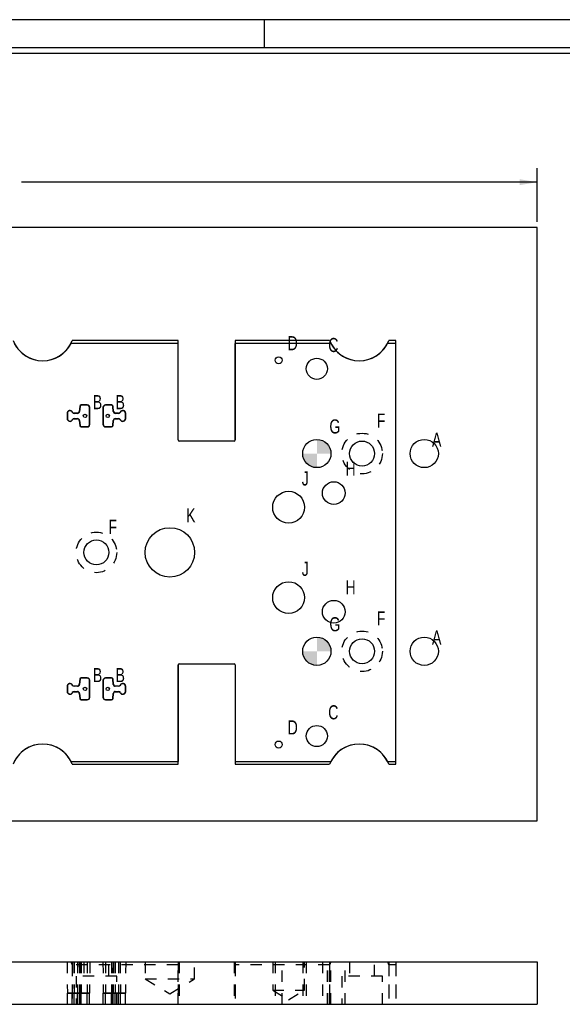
# Model space of a CAD drawing. Header units: inches. Extents: x 1802 to 2468, y -208 to -72.
# Tile 523 of 595: x 2332.84 to 2337.64, y -143.26 to -134.55. Entities that reach past the tile are written whole.
import ezdxf

# ---------------------------------------------------------------- set-up
doc = ezdxf.new("R2010")
doc.units = ezdxf.units.IN
doc.header["$LTSCALE"] = 0.5
doc.header["$MEASUREMENT"] = 0
doc.linetypes.add('HIDDEN', pattern=[0.225, 0.15, -0.075])
for name, color, linetype in [('SID-M-D', 42, 'Continuous'), ('SID-M-F', 202, 'Continuous'), ('SID-M-H', 4, 'HIDDEN'), ('SID-M-M', 233, 'Continuous'), ('SID-M-S', 105, 'Continuous')]:
    doc.layers.add(name, color=color, linetype=linetype)
doc.styles.add('SLDTEXTSTYLE0', font='TXT', dxfattribs={"width": 0.595745})

# ---------------------------------------------------------------- blocks, each defined once
blk = doc.blocks.new('*U9')
at = {"layer": 'SID-M-S'}
for p, q in [((0, 22.55), (-34, 22.55)), ((-17, 22.55), (-17, 22.3)), ((0, 22.3), (-34, 22.3)), ((0, 22.25), (-34, 22.25))]:
    blk.add_line(p, q, dxfattribs=at)

msp = doc.modelspace()

# ---------------------------------------------------------------- hatches: boundary and pattern name
at = {"layer": 'SID-M-F'}
h = msp.add_hatch(color=256, dxfattribs=at)
edge = h.paths.add_edge_path(flags=0)
edge.add_arc((2335.46759, -138.3857), 0.125, 0, 90)
edge.add_line((2335.46759, -138.2607), (2335.46759, -138.3857))
edge.add_line((2335.46759, -138.3857), (2335.59259, -138.3857))
h = msp.add_hatch(color=256, dxfattribs=at)
edge = h.paths.add_edge_path(flags=0)
edge.add_arc((2335.46759, -138.3857), 0.125, 180, 270)
edge.add_line((2335.46759, -138.5107), (2335.46759, -138.3857))
edge.add_line((2335.46759, -138.3857), (2335.34259, -138.3857))
h = msp.add_hatch(color=256, dxfattribs=at)
edge = h.paths.add_edge_path(flags=0)
edge.add_arc((2335.46759, -140.1357), 0.125, 0, 90)
edge.add_line((2335.46759, -140.0107), (2335.46759, -140.1357))
edge.add_line((2335.46759, -140.1357), (2335.59259, -140.1357))
h = msp.add_hatch(color=256, dxfattribs=at)
edge = h.paths.add_edge_path(flags=0)
edge.add_arc((2335.46759, -140.1357), 0.125, 180, 270)
edge.add_line((2335.46759, -140.2607), (2335.46759, -140.1357))
edge.add_line((2335.46759, -140.1357), (2335.34259, -140.1357))

# ---------------------------------------------------------------- linework, layer by layer
at = {"layer": 'SID-M-D'}
for p, q in [((2337.41759, -136.3357), (2337.41759, -135.85955)), ((2337.41759, -135.98455), (2332.85565, -135.98455))]:
    msp.add_line(p, q, dxfattribs=at)
msp.add_solid([(2337.41759, -135.98455), (2337.26159, -135.95855), (2337.26159, -136.01055)], dxfattribs=at)
at = {"layer": 'SID-M-H'}
for p, q in [((2333.25849, -142.88428), (2333.26089, -143.15928)), ((2333.30682, -142.88428), (2333.3047, -143.15928)), ((2333.30682, -142.88428), (2333.3047, -143.15928)), ((2333.30682, -142.88428), (2333.3047, -143.15928)), ((2333.30682, -142.88428), (2333.3047, -143.15928)), ((2333.30477, -142.88428), (2333.30477, -143.25928)), ((2333.30477, -142.90928), (2333.30477, -143.25928)), ((2334.24009, -142.90928), (2333.30477, -142.90928)), ((2333.32159, -142.88428), (2333.32159, -143.15928)), ((2333.32159, -142.88428), (2333.32159, -143.15928)), ((2333.32159, -142.88428), (2333.32159, -143.15928)), ((2333.32159, -142.88428), (2333.32159, -143.15928)), ((2333.35007, -142.88428), (2333.35007, -143.15928)), ((2333.35007, -142.88428), (2333.35007, -143.15928)), ((2333.35007, -142.88428), (2333.35007, -143.15928)), ((2333.35007, -142.88428), (2333.35007, -143.15928)), ((2333.3667, -142.88428), (2333.36909, -143.15928)), ((2333.3667, -142.88428), (2333.36909, -143.15928)), ((2333.3667, -142.88428), (2333.36909, -143.15928)), ((2333.3667, -142.88428), (2333.36909, -143.15928)), ((2333.3706, -142.88428), (2333.37299, -143.15928)), ((2333.3706, -142.88428), (2333.37299, -143.15928)), ((2333.3706, -142.88428), (2333.37299, -143.15928)), ((2333.3706, -142.88428), (2333.37299, -143.15928)), ((2333.38355, -142.88428), (2333.38355, -143.15928)), ((2333.38355, -142.88428), (2333.38355, -143.15928)), ((2333.38355, -142.88428), (2333.38355, -143.15928)), ((2333.38355, -142.88428), (2333.38355, -143.15928)), ((2333.40709, -142.88428), (2333.40709, -143.00928)), ((2333.43649, -142.88428), (2333.43649, -143.15928)), ((2333.43649, -142.88428), (2333.43649, -143.15928)), ((2333.43649, -142.88428), (2333.43649, -143.15928)), ((2333.43649, -142.88428), (2333.43649, -143.15928)), ((2333.45949, -142.88428), (2333.45709, -143.15928)), ((2333.5757, -142.88428), (2333.5781, -143.15928)), ((2333.5987, -142.88428), (2333.5987, -143.15928)), ((2333.5987, -142.88428), (2333.5987, -143.15928)), ((2333.5987, -142.88428), (2333.5987, -143.15928)), ((2333.5987, -142.88428), (2333.5987, -143.15928)), ((2333.62809, -143.00928), (2333.62809, -142.88428)), ((2333.65164, -142.88428), (2333.65164, -143.15928)), ((2333.65164, -142.88428), (2333.65164, -143.15928)), ((2333.65164, -142.88428), (2333.65164, -143.15928)), ((2333.65164, -142.88428), (2333.65164, -143.15928)), ((2333.66459, -142.88428), (2333.6622, -143.15928)), ((2333.66459, -142.88428), (2333.6622, -143.15928)), ((2333.66459, -142.88428), (2333.6622, -143.15928)), ((2333.66459, -142.88428), (2333.6622, -143.15928)), ((2333.66849, -142.88428), (2333.6661, -143.15928)), ((2333.66849, -142.88428), (2333.6661, -143.15928)), ((2333.66849, -142.88428), (2333.6661, -143.15928)), ((2333.66849, -142.88428), (2333.6661, -143.15928)), ((2333.68511, -142.88428), (2333.68511, -143.15928)), ((2333.68511, -142.88428), (2333.68511, -143.15928)), ((2333.68511, -142.88428), (2333.68511, -143.15928)), ((2333.68511, -142.88428), (2333.68511, -143.15928)), ((2333.71359, -142.88428), (2333.71359, -143.15928)), ((2333.71359, -142.88428), (2333.71359, -143.15928)), ((2333.71359, -142.88428), (2333.71359, -143.15928)), ((2333.71359, -142.88428), (2333.71359, -143.15928)), ((2333.72836, -142.88428), (2333.73049, -143.15928)), ((2333.72836, -142.88428), (2333.73049, -143.15928)), ((2333.72836, -142.88428), (2333.73049, -143.15928)), ((2333.72836, -142.88428), (2333.73049, -143.15928)), ((2333.7767, -142.88428), (2333.7743, -143.15928)), ((2333.94884, -142.88428), (2333.94884, -143.03428)), ((2334.24009, -142.88428), (2334.24009, -143.25928)), ((2334.24009, -143.25928), (2334.24009, -142.90928)), ((2334.25009, -142.88428), (2334.25009, -143.25928)), ((2334.25009, -142.88428), (2334.25009, -143.25928)), ((2334.25009, -142.88428), (2334.25009, -143.25928)), ((2334.25009, -142.88428), (2334.25009, -143.25928)), ((2334.38634, -143.03428), (2334.38634, -142.88428)), ((2334.73509, -142.88428), (2334.73509, -143.25928)), ((2334.73509, -142.88428), (2334.73509, -143.25928)), ((2334.73509, -142.88428), (2334.73509, -143.25928)), ((2334.73509, -142.88428), (2334.73509, -143.25928)), ((2334.74509, -142.88428), (2334.74509, -143.25928)), ((2334.74509, -142.90928), (2334.74509, -143.25928)), ((2335.58042, -142.90928), (2334.74509, -142.90928)), ((2335.07697, -142.88428), (2335.07697, -143.13428)), ((2335.09909, -142.88428), (2335.09909, -143.25928)), ((2335.16109, -143.25928), (2335.16109, -142.88428)), ((2335.34259, -142.88428), (2335.34259, -143.25928)), ((2335.35822, -143.13428), (2335.35822, -142.88428)), ((2335.37384, -142.88428), (2335.37384, -143.25928)), ((2335.51709, -142.88428), (2335.51709, -143.25928)), ((2335.56134, -143.25928), (2335.56134, -142.88428)), ((2335.58042, -142.88428), (2335.58042, -143.25928)), ((2335.58042, -143.25928), (2335.58042, -142.90928)), ((2335.59259, -143.25928), (2335.59259, -142.88428)), ((2335.71809, -143.25928), (2335.71809, -142.88428)), ((2335.75709, -142.88428), (2335.75709, -143.00928)), ((2335.97809, -143.00928), (2335.97809, -142.88428)), ((2336.10477, -142.88428), (2336.10477, -143.25928)), ((2336.10477, -142.90928), (2336.10477, -143.25928)), ((2336.16759, -142.90928), (2336.10477, -142.90928)), ((2336.16759, -142.88428), (2336.16759, -143.25928)), ((2336.16759, -142.90928), (2336.16759, -143.25928)), ((2333.69709, -143.00928), (2333.33809, -143.00928)), ((2333.33809, -143.00928), (2333.33809, -143.25928)), ((2333.69709, -143.25928), (2333.69709, -143.00928)), ((2333.94884, -143.03428), (2334.38634, -143.03428)), ((2333.94884, -143.03428), (2334.16759, -143.16572)), ((2334.16759, -143.16572), (2334.38634, -143.03428)), ((2336.04709, -143.00928), (2335.68809, -143.00928)), ((2335.68809, -143.00928), (2335.68809, -143.25928)), ((2336.04709, -143.25928), (2336.04709, -143.00928)), ((2335.07697, -143.13428), (2335.35822, -143.13428)), ((2335.07697, -143.13428), (2335.21759, -143.21878)), ((2335.21759, -143.21878), (2335.35822, -143.13428)), ((2333.26089, -143.15928), (2333.3047, -143.15928)), ((2333.26089, -143.25928), (2333.26089, -143.15928)), ((2333.3047, -143.15928), (2333.26089, -143.15928)), ((2333.26089, -143.15928), (2333.3047, -143.15928)), ((2333.3047, -143.15928), (2333.26089, -143.15928)), ((2333.3047, -143.25928), (2333.3047, -143.15928)), ((2333.3047, -143.15928), (2333.32159, -143.15928)), ((2333.3047, -143.25928), (2333.3047, -143.15928)), ((2333.32159, -143.15928), (2333.3047, -143.15928)), ((2333.3047, -143.25928), (2333.3047, -143.15928)), ((2333.3047, -143.15928), (2333.32159, -143.15928)), ((2333.3047, -143.25928), (2333.3047, -143.15928)), ((2333.32159, -143.15928), (2333.3047, -143.15928)), ((2333.32159, -143.15928), (2333.35007, -143.15928)), ((2333.32159, -143.25928), (2333.32159, -143.15928)), ((2333.32159, -143.25928), (2333.32159, -143.15928)), ((2333.35007, -143.15928), (2333.32159, -143.15928)), ((2333.32159, -143.15928), (2333.35007, -143.15928)), ((2333.32159, -143.25928), (2333.32159, -143.15928)), ((2333.32159, -143.25928), (2333.32159, -143.15928)), ((2333.35007, -143.15928), (2333.32159, -143.15928)), ((2333.35007, -143.15928), (2333.36909, -143.15928)), ((2333.35007, -143.25928), (2333.35007, -143.15928)), ((2333.35007, -143.25928), (2333.35007, -143.15928)), ((2333.36909, -143.15928), (2333.35007, -143.15928)), ((2333.35007, -143.15928), (2333.36909, -143.15928)), ((2333.35007, -143.25928), (2333.35007, -143.15928)), ((2333.35007, -143.25928), (2333.35007, -143.15928)), ((2333.36909, -143.15928), (2333.35007, -143.15928)), ((2333.36909, -143.15928), (2333.37299, -143.15928)), ((2333.36909, -143.25928), (2333.36909, -143.15928)), ((2333.36909, -143.25928), (2333.36909, -143.15928)), ((2333.37299, -143.15928), (2333.36909, -143.15928)), ((2333.36909, -143.15928), (2333.37299, -143.15928)), ((2333.36909, -143.25928), (2333.36909, -143.15928)), ((2333.36909, -143.25928), (2333.36909, -143.15928)), ((2333.37299, -143.15928), (2333.36909, -143.15928)), ((2333.37299, -143.15928), (2333.38355, -143.15928)), ((2333.37299, -143.25928), (2333.37299, -143.15928)), ((2333.37299, -143.25928), (2333.37299, -143.15928)), ((2333.38355, -143.15928), (2333.37299, -143.15928)), ((2333.37299, -143.15928), (2333.38355, -143.15928)), ((2333.37299, -143.25928), (2333.37299, -143.15928)), ((2333.37299, -143.25928), (2333.37299, -143.15928)), ((2333.38355, -143.15928), (2333.37299, -143.15928)), ((2333.38355, -143.15928), (2333.43649, -143.15928)), ((2333.38355, -143.25928), (2333.38355, -143.15928)), ((2333.38355, -143.25928), (2333.38355, -143.15928)), ((2333.43649, -143.15928), (2333.38355, -143.15928)), ((2333.38355, -143.25928), (2333.38355, -143.15928)), ((2333.38355, -143.15928), (2333.43649, -143.15928)), ((2333.38355, -143.25928), (2333.38355, -143.15928)), ((2333.43649, -143.15928), (2333.38355, -143.15928)), ((2333.43649, -143.15928), (2333.45709, -143.15928)), ((2333.43649, -143.25928), (2333.43649, -143.15928)), ((2333.43649, -143.25928), (2333.43649, -143.15928)), ((2333.45709, -143.15928), (2333.43649, -143.15928)), ((2333.43649, -143.15928), (2333.45709, -143.15928)), ((2333.43649, -143.25928), (2333.43649, -143.15928)), ((2333.43649, -143.25928), (2333.43649, -143.15928)), ((2333.45709, -143.15928), (2333.43649, -143.15928)), ((2333.45709, -143.25928), (2333.45709, -143.15928)), ((2333.5781, -143.15928), (2333.5987, -143.15928)), ((2333.5781, -143.25928), (2333.5781, -143.15928)), ((2333.5987, -143.15928), (2333.5781, -143.15928)), ((2333.5781, -143.15928), (2333.5987, -143.15928)), ((2333.5987, -143.15928), (2333.5781, -143.15928)), ((2333.5987, -143.15928), (2333.65164, -143.15928)), ((2333.5987, -143.25928), (2333.5987, -143.15928)), ((2333.5987, -143.25928), (2333.5987, -143.15928)), ((2333.65164, -143.15928), (2333.5987, -143.15928)), ((2333.5987, -143.15928), (2333.65164, -143.15928)), ((2333.5987, -143.25928), (2333.5987, -143.15928)), ((2333.5987, -143.25928), (2333.5987, -143.15928)), ((2333.65164, -143.15928), (2333.5987, -143.15928)), ((2333.65164, -143.15928), (2333.6622, -143.15928)), ((2333.65164, -143.25928), (2333.65164, -143.15928)), ((2333.65164, -143.25928), (2333.65164, -143.15928)), ((2333.6622, -143.15928), (2333.65164, -143.15928)), ((2333.65164, -143.25928), (2333.65164, -143.15928)), ((2333.65164, -143.15928), (2333.6622, -143.15928)), ((2333.6622, -143.15928), (2333.65164, -143.15928)), ((2333.65164, -143.25928), (2333.65164, -143.15928)), ((2333.6622, -143.15928), (2333.6661, -143.15928)), ((2333.6622, -143.25928), (2333.6622, -143.15928)), ((2333.6622, -143.25928), (2333.6622, -143.15928)), ((2333.6661, -143.15928), (2333.6622, -143.15928)), ((2333.6622, -143.15928), (2333.6661, -143.15928)), ((2333.6622, -143.25928), (2333.6622, -143.15928)), ((2333.6622, -143.25928), (2333.6622, -143.15928)), ((2333.6661, -143.15928), (2333.6622, -143.15928)), ((2333.6661, -143.15928), (2333.68511, -143.15928)), ((2333.6661, -143.25928), (2333.6661, -143.15928)), ((2333.6661, -143.25928), (2333.6661, -143.15928)), ((2333.68511, -143.15928), (2333.6661, -143.15928)), ((2333.6661, -143.15928), (2333.68511, -143.15928)), ((2333.6661, -143.25928), (2333.6661, -143.15928)), ((2333.6661, -143.25928), (2333.6661, -143.15928)), ((2333.68511, -143.15928), (2333.6661, -143.15928)), ((2333.68511, -143.15928), (2333.71359, -143.15928)), ((2333.68511, -143.25928), (2333.68511, -143.15928)), ((2333.68511, -143.25928), (2333.68511, -143.15928)), ((2333.71359, -143.15928), (2333.68511, -143.15928)), ((2333.68511, -143.15928), (2333.71359, -143.15928)), ((2333.68511, -143.25928), (2333.68511, -143.15928)), ((2333.68511, -143.25928), (2333.68511, -143.15928)), ((2333.71359, -143.15928), (2333.68511, -143.15928)), ((2333.71359, -143.15928), (2333.73049, -143.15928)), ((2333.71359, -143.25928), (2333.71359, -143.15928)), ((2333.71359, -143.25928), (2333.71359, -143.15928)), ((2333.73049, -143.15928), (2333.71359, -143.15928)), ((2333.71359, -143.15928), (2333.73049, -143.15928)), ((2333.71359, -143.25928), (2333.71359, -143.15928)), ((2333.71359, -143.25928), (2333.71359, -143.15928)), ((2333.73049, -143.15928), (2333.71359, -143.15928)), ((2333.73049, -143.15928), (2333.7743, -143.15928)), ((2333.73049, -143.25928), (2333.73049, -143.15928)), ((2333.73049, -143.25928), (2333.73049, -143.15928)), ((2333.7743, -143.15928), (2333.73049, -143.15928)), ((2333.73049, -143.15928), (2333.7743, -143.15928)), ((2333.73049, -143.25928), (2333.73049, -143.15928)), ((2333.73049, -143.25928), (2333.73049, -143.15928)), ((2333.7743, -143.15928), (2333.73049, -143.15928)), ((2333.7743, -143.25928), (2333.7743, -143.15928))]:
    msp.add_line(p, q, dxfattribs=at)
for centre in [(2335.86759, -138.3857), (2333.51759, -139.2607), (2335.86759, -140.1357)]:
    msp.add_circle(centre, 0.1795, dxfattribs=at)
for centre, start, end in [((2333.04259, -143.01178), 21.353484, 26.931872), ((2335.84259, -143.01178), 153.068128, 158.646516), ((2335.84259, -143.01178), 21.353484, 26.931872)]:
    msp.add_arc(centre, 0.2815, start, end, dxfattribs=at)
at = {"layer": 'SID-M-M'}
for centre, radius in [((2333.41709, -138.05308), 0.015), ((2333.6181, -138.05308), 0.015), ((2336.41759, -138.3857), 0.125), ((2336.41759, -140.1357), 0.125), ((2333.41709, -140.46832), 0.015), ((2333.6181, -140.46832), 0.015)]:
    msp.add_circle(centre, radius, dxfattribs=at)
at = {"layer": 'SID-M-S'}
for p, q in [((2337.41759, -136.3857), (2327.91759, -136.3857)), ((2337.41759, -141.6357), (2337.41759, -136.3857)), ((2334.24009, -137.3857), (2333.30477, -137.3857)), ((2334.24009, -138.2657), (2334.24009, -137.3857)), ((2335.58042, -137.3857), (2334.74509, -137.3857)), ((2334.74509, -137.3857), (2334.74509, -138.2657)), ((2336.16759, -137.3857), (2336.10477, -137.3857)), ((2336.16759, -141.1357), (2336.16759, -137.3857)), ((2334.24009, -137.4107), (2333.29356, -137.4107)), ((2334.24009, -138.2657), (2334.24009, -137.4107)), ((2334.74509, -138.2657), (2334.74509, -137.4107)), ((2335.59162, -137.4107), (2334.74509, -137.4107)), ((2336.16759, -137.4107), (2336.09356, -137.4107)), ((2336.16759, -141.1107), (2336.16759, -137.4107)), ((2333.3706, -137.96795), (2333.3667, -138.01257)), ((2333.37299, -137.96816), (2333.36909, -138.01278)), ((2333.3706, -137.96795), (2333.37299, -137.96816)), ((2333.43649, -137.95608), (2333.38355, -137.95608)), ((2333.38355, -137.95608), (2333.38355, -137.95848)), ((2333.43649, -137.95848), (2333.38355, -137.95848)), ((2333.43649, -137.95608), (2333.43649, -137.95848)), ((2333.45949, -137.97908), (2333.45709, -137.97908)), ((2333.45709, -138.12708), (2333.45709, -137.97908)), ((2333.45949, -138.12708), (2333.45949, -137.97908)), ((2333.5757, -137.97908), (2333.5757, -138.12708)), ((2333.5757, -137.97908), (2333.5781, -137.97908)), ((2333.5781, -137.97908), (2333.5781, -138.12708)), ((2333.65164, -137.95608), (2333.5987, -137.95608)), ((2333.5987, -137.95608), (2333.5987, -137.95848)), ((2333.65164, -137.95848), (2333.5987, -137.95848)), ((2333.65164, -137.95608), (2333.65164, -137.95848)), ((2333.66459, -137.96795), (2333.6622, -137.96816)), ((2333.6661, -138.01278), (2333.6622, -137.96816)), ((2333.66849, -138.01257), (2333.66459, -137.96795)), ((2333.25849, -138.0308), (2333.25849, -138.07537)), ((2333.25849, -138.0308), (2333.26089, -138.0308)), ((2333.25849, -138.07537), (2333.26089, -138.07537)), ((2333.26089, -138.0308), (2333.26089, -138.07537)), ((2333.30682, -138.01887), (2333.3047, -138.01999)), ((2333.30682, -138.0873), (2333.3047, -138.08618)), ((2333.35007, -138.0278), (2333.32159, -138.0278)), ((2333.32159, -138.0278), (2333.32159, -138.0302)), ((2333.35007, -138.0302), (2333.32159, -138.0302)), ((2333.32159, -138.07837), (2333.32159, -138.07597)), ((2333.32159, -138.07597), (2333.35007, -138.07597)), ((2333.32159, -138.07837), (2333.35007, -138.07837)), ((2333.35007, -138.0278), (2333.35007, -138.0302)), ((2333.35007, -138.07837), (2333.35007, -138.07597)), ((2333.3667, -138.01257), (2333.36909, -138.01278)), ((2333.66849, -138.01257), (2333.6661, -138.01278)), ((2333.71359, -138.0278), (2333.68511, -138.0278)), ((2333.68511, -138.0278), (2333.68511, -138.0302)), ((2333.71359, -138.0302), (2333.68511, -138.0302)), ((2333.68511, -138.07837), (2333.68511, -138.07597)), ((2333.68511, -138.07597), (2333.71359, -138.07597)), ((2333.68511, -138.07837), (2333.71359, -138.07837)), ((2333.71359, -138.0278), (2333.71359, -138.0302)), ((2333.71359, -138.07837), (2333.71359, -138.07597)), ((2333.72836, -138.01887), (2333.73049, -138.01999)), ((2333.72836, -138.0873), (2333.73049, -138.08618)), ((2333.7767, -138.0308), (2333.7743, -138.0308)), ((2333.7743, -138.07537), (2333.7743, -138.0308)), ((2333.7767, -138.07537), (2333.7743, -138.07537)), ((2333.7767, -138.07537), (2333.7767, -138.0308)), ((2333.3667, -138.0936), (2333.36909, -138.09339)), ((2333.3667, -138.0936), (2333.3706, -138.13822)), ((2333.36909, -138.09339), (2333.37299, -138.13801)), ((2333.3706, -138.13822), (2333.37299, -138.13801)), ((2333.38355, -138.15008), (2333.38355, -138.14768)), ((2333.38355, -138.14768), (2333.43649, -138.14768)), ((2333.38355, -138.15008), (2333.43649, -138.15008)), ((2333.43649, -138.15008), (2333.43649, -138.14768)), ((2333.45949, -138.12708), (2333.45709, -138.12708)), ((2333.5757, -138.12708), (2333.5781, -138.12708)), ((2333.5987, -138.15008), (2333.5987, -138.14768)), ((2333.5987, -138.14768), (2333.65164, -138.14768)), ((2333.5987, -138.15008), (2333.65164, -138.15008)), ((2333.65164, -138.15008), (2333.65164, -138.14768)), ((2333.6622, -138.13801), (2333.6661, -138.09339)), ((2333.66459, -138.13822), (2333.6622, -138.13801)), ((2333.66459, -138.13822), (2333.66849, -138.0936)), ((2333.66849, -138.0936), (2333.6661, -138.09339)), ((2334.73509, -138.2757), (2334.25009, -138.2757)), ((2334.73509, -138.2757), (2334.25009, -138.2757)), ((2334.24009, -141.1357), (2334.24009, -140.2557)), ((2334.24009, -140.2557), (2334.24009, -141.1107)), ((2334.25009, -140.2457), (2334.73509, -140.2457)), ((2334.25009, -140.2457), (2334.73509, -140.2457)), ((2334.74509, -140.2557), (2334.74509, -141.1357)), ((2334.74509, -140.2557), (2334.74509, -141.1107)), ((2333.30682, -140.43411), (2333.3047, -140.43522)), ((2333.35007, -140.44303), (2333.32159, -140.44303)), ((2333.32159, -140.44303), (2333.32159, -140.44543)), ((2333.35007, -140.44303), (2333.35007, -140.44543)), ((2333.3706, -140.38319), (2333.3667, -140.4278)), ((2333.3667, -140.4278), (2333.36909, -140.42801)), ((2333.37299, -140.38339), (2333.36909, -140.42801)), ((2333.3706, -140.38319), (2333.37299, -140.38339)), ((2333.43649, -140.37132), (2333.38355, -140.37132)), ((2333.38355, -140.37132), (2333.38355, -140.37372)), ((2333.43649, -140.37372), (2333.38355, -140.37372)), ((2333.43649, -140.37132), (2333.43649, -140.37372)), ((2333.45949, -140.39432), (2333.45709, -140.39432)), ((2333.45709, -140.54232), (2333.45709, -140.39432)), ((2333.45949, -140.54232), (2333.45949, -140.39432)), ((2333.5757, -140.39432), (2333.5757, -140.54232)), ((2333.5757, -140.39432), (2333.5781, -140.39432)), ((2333.5781, -140.39432), (2333.5781, -140.54232)), ((2333.65164, -140.37132), (2333.5987, -140.37132)), ((2333.5987, -140.37132), (2333.5987, -140.37372)), ((2333.65164, -140.37372), (2333.5987, -140.37372)), ((2333.65164, -140.37132), (2333.65164, -140.37372)), ((2333.66459, -140.38319), (2333.6622, -140.38339)), ((2333.6661, -140.42801), (2333.6622, -140.38339)), ((2333.66849, -140.4278), (2333.66459, -140.38319)), ((2333.66849, -140.4278), (2333.6661, -140.42801)), ((2333.71359, -140.44303), (2333.68511, -140.44303)), ((2333.68511, -140.44303), (2333.68511, -140.44543)), ((2333.71359, -140.44303), (2333.71359, -140.44543)), ((2333.72836, -140.43411), (2333.73049, -140.43522)), ((2333.25849, -140.44603), (2333.25849, -140.49061)), ((2333.25849, -140.44603), (2333.26089, -140.44603)), ((2333.25849, -140.49061), (2333.26089, -140.49061)), ((2333.26089, -140.44603), (2333.26089, -140.49061)), ((2333.30682, -140.50253), (2333.3047, -140.50141)), ((2333.35007, -140.44543), (2333.32159, -140.44543)), ((2333.32159, -140.4936), (2333.32159, -140.49121)), ((2333.32159, -140.49121), (2333.35007, -140.49121)), ((2333.32159, -140.4936), (2333.35007, -140.4936)), ((2333.35007, -140.4936), (2333.35007, -140.49121)), ((2333.3667, -140.50884), (2333.36909, -140.50863)), ((2333.3667, -140.50884), (2333.3706, -140.55345)), ((2333.36909, -140.50863), (2333.37299, -140.55324)), ((2333.6622, -140.55324), (2333.6661, -140.50863)), ((2333.66459, -140.55345), (2333.66849, -140.50884)), ((2333.66849, -140.50884), (2333.6661, -140.50863)), ((2333.71359, -140.44543), (2333.68511, -140.44543)), ((2333.68511, -140.4936), (2333.68511, -140.49121)), ((2333.68511, -140.49121), (2333.71359, -140.49121)), ((2333.68511, -140.4936), (2333.71359, -140.4936)), ((2333.71359, -140.4936), (2333.71359, -140.49121)), ((2333.72836, -140.50253), (2333.73049, -140.50141)), ((2333.7767, -140.44603), (2333.7743, -140.44603)), ((2333.7743, -140.49061), (2333.7743, -140.44603)), ((2333.7767, -140.49061), (2333.7743, -140.49061)), ((2333.7767, -140.49061), (2333.7767, -140.44603)), ((2333.3706, -140.55345), (2333.37299, -140.55324)), ((2333.38355, -140.56532), (2333.38355, -140.56292)), ((2333.38355, -140.56292), (2333.43649, -140.56292)), ((2333.38355, -140.56532), (2333.43649, -140.56532)), ((2333.43649, -140.56532), (2333.43649, -140.56292)), ((2333.45949, -140.54232), (2333.45709, -140.54232)), ((2333.5757, -140.54232), (2333.5781, -140.54232)), ((2333.5987, -140.56532), (2333.5987, -140.56292)), ((2333.5987, -140.56292), (2333.65164, -140.56292)), ((2333.5987, -140.56532), (2333.65164, -140.56532)), ((2333.65164, -140.56532), (2333.65164, -140.56292)), ((2333.66459, -140.55345), (2333.6622, -140.55324)), ((2333.29356, -141.1107), (2334.24009, -141.1107)), ((2333.30477, -141.1357), (2334.24009, -141.1357)), ((2334.74509, -141.1107), (2335.59162, -141.1107)), ((2334.74509, -141.1357), (2335.58042, -141.1357)), ((2336.09356, -141.1107), (2336.16759, -141.1107)), ((2336.10477, -141.1357), (2336.16759, -141.1357)), ((2327.91759, -141.6357), (2337.41759, -141.6357)), ((2327.91759, -142.88428), (2337.41759, -142.88428)), ((2337.41759, -142.88428), (2337.41759, -143.25928)), ((2327.91759, -143.25928), (2337.41759, -143.25928))]:
    msp.add_line(p, q, dxfattribs=at)
for centre, radius in [((2335.13009, -137.5607), 0.031), ((2335.46759, -137.6357), 0.09375), ((2335.46759, -138.3857), 0.125), ((2335.86759, -138.3857), 0.1105), ((2335.61759, -138.7357), 0.1005), ((2335.21759, -138.8607), 0.14062), ((2334.16759, -139.2607), 0.21875), ((2333.51759, -139.2607), 0.1105), ((2335.21759, -139.6607), 0.14062), ((2335.61759, -139.7857), 0.1005), ((2335.46759, -140.1357), 0.125), ((2335.86759, -140.1357), 0.1105), ((2335.46759, -140.8857), 0.09375), ((2335.13009, -140.9607), 0.031)]:
    msp.add_circle(centre, radius, dxfattribs=at)
for centre, radius, start, end in [((2333.04259, -137.2832), 0.2815, 201.353484, 338.646516), ((2335.84259, -137.2832), 0.2815, 201.353484, 338.646516), ((2333.04259, -137.2832), 0.2815, 206.931872, 333.068128), ((2335.84259, -137.2832), 0.2815, 206.931872, 333.068128), ((2333.38355, -137.96908), 0.013, 90, 175), ((2333.38355, -137.96908), 0.0106, 90, 175), ((2333.43649, -137.97908), 0.023, 0, 90), ((2333.43649, -137.97908), 0.0206, 0, 90), ((2333.5987, -137.97908), 0.023, 90, 180), ((2333.5987, -137.97908), 0.0206, 90, 180), ((2333.65164, -137.96908), 0.013, 5, 90), ((2333.65164, -137.96908), 0.0106, 5, 90), ((2333.28413, -138.0308), 0.02564, 27.717748, 180), ((2333.28413, -138.07537), 0.02564, 180, 332.282252), ((2333.28413, -138.0308), 0.02324, 27.717748, 180), ((2333.28413, -138.07537), 0.02324, 180, 332.282252), ((2333.32159, -138.01111), 0.01909, 207.717748, 270), ((2333.32159, -138.09506), 0.01909, 90, 152.282252), ((2333.32159, -138.01111), 0.01669, 207.717748, 270), ((2333.32159, -138.09506), 0.01669, 90, 152.282252), ((2333.35007, -138.01111), 0.01669, 270, 355), ((2333.35007, -138.01111), 0.01909, 270, 355), ((2333.35007, -138.09506), 0.01909, 5, 90), ((2333.35007, -138.09506), 0.01669, 5, 90), ((2333.68511, -138.01111), 0.01909, 185, 270), ((2333.68511, -138.09506), 0.01909, 90, 175), ((2333.68511, -138.01111), 0.01669, 185, 270), ((2333.68511, -138.09506), 0.01669, 90, 175), ((2333.71359, -138.01111), 0.01669, 270, 332.282252), ((2333.71359, -138.01111), 0.01909, 270, 332.282252), ((2333.71359, -138.09506), 0.01909, 27.717748, 90), ((2333.71359, -138.09506), 0.01669, 27.717748, 90), ((2333.75106, -138.0308), 0.02564, 0, 152.282252), ((2333.75106, -138.07537), 0.02564, 207.717748, 0), ((2333.75106, -138.0308), 0.02324, 0, 152.282252), ((2333.75106, -138.07537), 0.02324, 207.717748, 0), ((2333.38355, -138.13708), 0.013, 185, 270), ((2333.38355, -138.13708), 0.0106, 185, 270), ((2333.43649, -138.12708), 0.023, 270, 0), ((2333.43649, -138.12708), 0.0206, 270, 0), ((2333.5987, -138.12708), 0.023, 180, 270), ((2333.5987, -138.12708), 0.0206, 180, 270), ((2333.65164, -138.13708), 0.0106, 270, 355), ((2333.65164, -138.13708), 0.013, 270, 355), ((2334.25009, -138.2657), 0.01, 180, 270), ((2334.25009, -138.2657), 0.01, 180, 270), ((2334.73509, -138.2657), 0.01, 270, 0), ((2334.73509, -138.2657), 0.01, 270, 0), ((2334.25009, -140.2557), 0.01, 90, 180), ((2334.25009, -140.2557), 0.01, 90, 180), ((2334.73509, -140.2557), 0.01, 0, 90), ((2334.73509, -140.2557), 0.01, 0, 90), ((2333.28413, -140.44603), 0.02564, 27.717748, 180), ((2333.28413, -140.44603), 0.02324, 27.717748, 180), ((2333.32159, -140.42635), 0.01909, 207.717748, 270), ((2333.32159, -140.42635), 0.01669, 207.717748, 270), ((2333.35007, -140.42635), 0.01669, 270, 355), ((2333.35007, -140.42635), 0.01909, 270, 355), ((2333.38355, -140.38432), 0.013, 90, 175), ((2333.38355, -140.38432), 0.0106, 90, 175), ((2333.43649, -140.39432), 0.023, 0, 90), ((2333.43649, -140.39432), 0.0206, 0, 90), ((2333.5987, -140.39432), 0.023, 90, 180), ((2333.5987, -140.39432), 0.0206, 90, 180), ((2333.65164, -140.38432), 0.013, 5, 90), ((2333.65164, -140.38432), 0.0106, 5, 90), ((2333.68511, -140.42635), 0.01909, 185, 270), ((2333.68511, -140.42635), 0.01669, 185, 270), ((2333.71359, -140.42635), 0.01669, 270, 332.282252), ((2333.71359, -140.42635), 0.01909, 270, 332.282252), ((2333.75106, -140.44603), 0.02564, 0, 152.282252), ((2333.75106, -140.44603), 0.02324, 0, 152.282252), ((2333.28413, -140.49061), 0.02564, 180, 332.282252), ((2333.28413, -140.49061), 0.02324, 180, 332.282252), ((2333.32159, -140.51029), 0.01909, 90, 152.282252), ((2333.32159, -140.51029), 0.01669, 90, 152.282252), ((2333.35007, -140.51029), 0.01909, 5, 90), ((2333.35007, -140.51029), 0.01669, 5, 90), ((2333.68511, -140.51029), 0.01909, 90, 175), ((2333.68511, -140.51029), 0.01669, 90, 175), ((2333.71359, -140.51029), 0.01909, 27.717748, 90), ((2333.71359, -140.51029), 0.01669, 27.717748, 90), ((2333.75106, -140.49061), 0.02564, 207.717748, 0), ((2333.75106, -140.49061), 0.02324, 207.717748, 0), ((2333.38355, -140.55232), 0.013, 185, 270), ((2333.38355, -140.55232), 0.0106, 185, 270), ((2333.43649, -140.54232), 0.023, 270, 0), ((2333.43649, -140.54232), 0.0206, 270, 0), ((2333.5987, -140.54232), 0.023, 180, 270), ((2333.5987, -140.54232), 0.0206, 180, 270), ((2333.65164, -140.55232), 0.0106, 270, 355), ((2333.65164, -140.55232), 0.013, 270, 355), ((2333.04259, -141.2382), 0.2815, 21.353484, 158.646516), ((2333.04259, -141.2382), 0.2815, 26.931872, 153.068128), ((2335.84259, -141.2382), 0.2815, 21.353484, 158.646516), ((2335.84259, -141.2382), 0.2815, 26.931872, 153.068128)]:
    msp.add_arc(centre, radius, start, end, dxfattribs=at)

# ---------------------------------------------------------------- block references
at = {"layer": 'SID-M-D'}
msp.add_blockref('*U9', (2352.00183, -157.09685), dxfattribs=at)

# ---------------------------------------------------------------- texts
at = {"layer": 'SID-M-D', "style": 'SLDTEXTSTYLE0', "width": 0.75}
for s, p in [('D', (2335.2091, -137.47187)), ('C', (2335.56806, -137.4879)), ('B', (2333.48549, -137.99338)), ('B', (2333.6865, -137.99338)), ('G', (2335.57875, -138.20854)), ('F', (2335.99739, -138.15732)), ('A', (2336.486, -138.326)), ('H', (2335.72037, -138.58156)), ('J', (2335.33409, -138.66886)), ('K', (2334.31081, -138.99544)), ('F', (2333.62379, -139.09716)), ('J', (2335.33409, -139.46886)), ('H', (2335.72037, -139.63156)), ('G', (2335.57875, -139.95854)), ('F', (2335.99739, -139.90732)), ('A', (2336.486, -140.076)), ('B', (2333.48549, -140.40862)), ('B', (2333.6865, -140.40862)), ('C', (2335.56806, -140.7379)), ('D', (2335.2091, -140.87187))]:
    msp.add_text(s, height=0.125, dxfattribs=at).set_placement(p)
at = {"layer": 'SID-M-D', "insert": (2332.34767, -135.92263), "char_height": 0.125, "attachment_point": 1, "style": 'SLDTEXTSTYLE0'}
msp.add_mtext('9.5000', dxfattribs=at)

doc.saveas('drawing.dxf')
